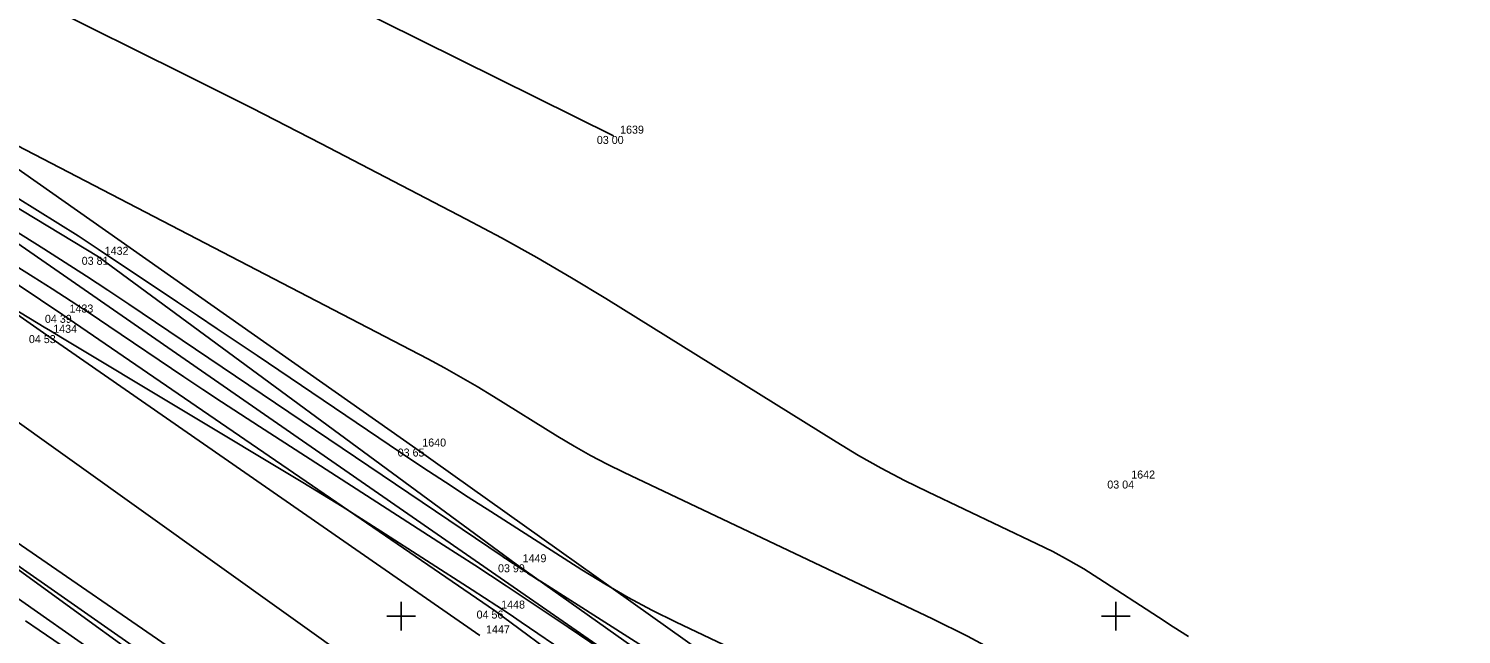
# Model space of a CAD drawing. Extents: x -711234 to -710007, y -1026313 to -1025448.
# Drawn here: x -710488 to -710437.9, y -1025600.6 to -1025579.4 of the extents above; entities that cross this region are included whole.
import ezdxf

# ---------------------------------------------------------------- set-up
doc = ezdxf.new("R2010")
doc.units = 0
for name, color, linetype in [('Ex_Major Contours', 7, 'Continuous'), ('Ex_Minor Contours', 7, 'Continuous'), ('Z_body', 7, 'Continuous'), ('Z_body_cisla', 7, 'Continuous'), ('Z_body_vysky_redukovane', 7, 'Continuous'), ('Z_hektometricka_sit', 7, 'Continuous'), ('Z_hrany_paty', 7, 'Continuous'), ('Z_katastr_hranice', 7, 'Continuous'), ('Z_komunikace', 7, 'Continuous'), ('Z_komunikace_osa', 7, 'Continuous'), ('Z_pole_rozhranni', 7, 'Continuous')]:
    doc.layers.add(name, color=color, linetype=linetype)

# ---------------------------------------------------------------- blocks, each defined once
blk = doc.blocks.new('POINT_DISPLAY')
blk.add_line((0, 0), (0, 0))

msp = doc.modelspace()

# ---------------------------------------------------------------- linework, layer by layer
at = {"layer": 'Ex_Major Contours'}
for points in [[(-710494.025, -1025570.218), (-710493.426, -1025570.502), (-710492.502, -1025570.939), (-710488.803, -1025572.687), (-710487.879, -1025573.126), (-710486.957, -1025573.57), (-710486.038, -1025574.018), (-710485.121, -1025574.471), (-710467.57, -1025583.19)], [(-710490.49, -1025585.26), (-710487.494, -1025587.143), (-710486.747, -1025587.617), (-710486.004, -1025588.097), (-710485.265, -1025588.583), (-710484.53, -1025589.075), (-710471.471, -1025597.898), (-710471.423, -1025597.93), (-710471.376, -1025597.961), (-710471.328, -1025597.992), (-710471.28, -1025598.023), (-710471.078, -1025598.154), (-710471.035, -1025598.181), (-710470.993, -1025598.209), (-710470.952, -1025598.237), (-710470.91, -1025598.265), (-710470.744, -1025598.377), (-710470.702, -1025598.405), (-710470.66, -1025598.433), (-710470.618, -1025598.461), (-710470.576, -1025598.488), (-710470.339, -1025598.64), (-710470.285, -1025598.674), (-710470.232, -1025598.708), (-710470.178, -1025598.743), (-710470.124, -1025598.777), (-710460.193, -1025605.109)]]:
    msp.add_lwpolyline(points, dxfattribs=at)
at = {"layer": 'Ex_Minor Contours'}
for points in [[(-710487.479, -1025578.599), (-710482.633, -1025581.006), (-710481.423, -1025581.611), (-710480.216, -1025582.221), (-710479.011, -1025582.837), (-710477.81, -1025583.458), (-710472.726, -1025586.101), (-710471.486, -1025586.761), (-710470.258, -1025587.445), (-710469.045, -1025588.152), (-710467.844, -1025588.883), (-710459.777, -1025593.901), (-710458.996, -1025594.371), (-710458.203, -1025594.819), (-710457.397, -1025595.244), (-710456.58, -1025595.647), (-710452.758, -1025597.462), (-710452.202, -1025597.737), (-710451.655, -1025598.031), (-710451.119, -1025598.344), (-710450.593, -1025598.674), (-710448.51, -1025600.033), (-710447.988, -1025600.37), (-710447.462, -1025600.703)], [(-710500.249, -1025580.336), (-710487.871, -1025588.117), (-710487.203, -1025588.541), (-710486.538, -1025588.971), (-710485.876, -1025589.406), (-710485.219, -1025589.846), (-710482.595, -1025591.619), (-710481.937, -1025592.06), (-710481.278, -1025592.498), (-710480.616, -1025592.932), (-710479.951, -1025593.363), (-710473.517, -1025597.506), (-710472.422, -1025598.215), (-710471.33, -1025598.932), (-710470.243, -1025599.654), (-710469.16, -1025600.383), (-710463.853, -1025603.976)], [(-710437.416, -1025611.695), (-710438.469, -1025611.046), (-710442.705, -1025608.492), (-710443.761, -1025607.849), (-710444.812, -1025607.197), (-710445.856, -1025606.535), (-710446.895, -1025605.864), (-710451.669, -1025602.751), (-710452.821, -1025602.027), (-710453.995, -1025601.343), (-710455.192, -1025600.699), (-710456.411, -1025600.094), (-710467.194, -1025594.974), (-710467.789, -1025594.681), (-710468.374, -1025594.373), (-710468.95, -1025594.047), (-710469.517, -1025593.705), (-710471.768, -1025592.305), (-710472.334, -1025591.961), (-710472.906, -1025591.628), (-710473.484, -1025591.305), (-710474.069, -1025590.994), (-710489.047, -1025583.207)], [(-710458.972, -1025603.246), (-710465.383, -1025600.201), (-710466.23, -1025599.783), (-710467.061, -1025599.339), (-710467.879, -1025598.869), (-710468.682, -1025598.373), (-710471.866, -1025596.339), (-710472.66, -1025595.827), (-710473.451, -1025595.311), (-710474.239, -1025594.79), (-710475.023, -1025594.263), (-710480.041, -1025590.873), (-710480.735, -1025590.405), (-710481.429, -1025589.938), (-710482.124, -1025589.472), (-710482.819, -1025589.008), (-710485.603, -1025587.151), (-710486.302, -1025586.69), (-710487.005, -1025586.238), (-710487.714, -1025585.794), (-710488.428, -1025585.358)], [(-710469.085, -1025601.367), (-710470.796, -1025600.209), (-710471.224, -1025599.92), (-710471.654, -1025599.634), (-710472.086, -1025599.351), (-710472.519, -1025599.07), (-710475.707, -1025597.018), (-710476.385, -1025596.585), (-710477.066, -1025596.158), (-710477.75, -1025595.735), (-710478.438, -1025595.318), (-710486.844, -1025590.264), (-710487.057, -1025590.136), (-710487.27, -1025590.007), (-710487.482, -1025589.879), (-710487.695, -1025589.75), (-710488.671, -1025589.158)], [(-710490.161, -1025597.094), (-710480.618, -1025604.016), (-710478.99, -1025605.204), (-710477.367, -1025606.399), (-710475.75, -1025607.602), (-710474.139, -1025608.814), (-710466.904, -1025614.28), (-710465.957, -1025615.011), (-710465.661, -1025615.28), (-710466.013, -1025615.09), (-710467.016, -1025614.438), (-710474.182, -1025609.678), (-710474.579, -1025609.413), (-710474.977, -1025609.146), (-710475.373, -1025608.879), (-710475.768, -1025608.61), (-710477.348, -1025607.531), (-710477.743, -1025607.261), (-710478.138, -1025606.992), (-710478.533, -1025606.722), (-710478.927, -1025606.452), (-710487.656, -1025600.487), (-710488.134, -1025600.161)]]:
    msp.add_lwpolyline(points, dxfattribs=at)
at = {"layer": 'Z_hektometricka_sit'}
for p, q in [((-710475, -1025599.5), (-710475, -1025600.5)), ((-710450, -1025599.5), (-710450, -1025600.5)), ((-710475.5, -1025600), (-710474.5, -1025600)), ((-710450.5, -1025600), (-710449.5, -1025600))]:
    msp.add_line(p, q, dxfattribs=at)
at = {"layer": 'Z_hrany_paty'}
for p, q in [((-710500.66, -1025578.33), (-710485.59, -1025587.42)), ((-710501.08, -1025579.91), (-710486.83, -1025589.45)), ((-710485.59, -1025587.42), (-710470.98, -1025598.18)), ((-710486.83, -1025589.45), (-710471.73, -1025599.8)), ((-710491.37, -1025596.16), (-710477.02, -1025606.17)), ((-710491.92, -1025596.92), (-710477.9, -1025606.73)), ((-710470.98, -1025598.18), (-710456.76, -1025608.22)), ((-710471.73, -1025599.8), (-710457.83, -1025610.06))]:
    msp.add_line(p, q, dxfattribs=at)
at = {"layer": 'Z_katastr_hranice'}
msp.add_lwpolyline([(-710600.21, -1025504.82), (-710580.45, -1025521.54), (-710492.86, -1025583.88), (-710429.93, -1025627.5), (-710391.58, -1025654.85), (-710379.57, -1025662.83), (-710367.07, -1025673.36), (-710347.9, -1025691.71), (-710333.8, -1025705.97), (-710271.15, -1025774.38), (-710237.36, -1025811.14)], dxfattribs=at)
at = {"layer": 'Z_komunikace'}
for p, q in [((-710502.12, -1025579.89), (-710487.39, -1025590.16)), ((-710487.39, -1025590.16), (-710472.25, -1025600.67)), ((-710491, -1025595.66), (-710476.72, -1025605.47))]:
    msp.add_line(p, q, dxfattribs=at)
at = {"layer": 'Z_komunikace_osa'}
msp.add_line((-710489.09, -1025592.72), (-710474.21, -1025603.35), dxfattribs=at)
at = {"layer": 'Z_pole_rozhranni'}
for p, q in [((-710492.85, -1025581.23), (-710474.49, -1025594.13)), ((-710474.49, -1025594.13), (-710457.47, -1025606.23))]:
    msp.add_line(p, q, dxfattribs=at)

# ---------------------------------------------------------------- block references
at = {"layer": 'Z_body'}
for p in [(-710467.57, -1025583.19), (-710485.59, -1025587.42), (-710486.83, -1025589.45), (-710487.39, -1025590.16), (-710474.49, -1025594.13), (-710449.69, -1025595.25), (-710470.98, -1025598.18), (-710471.73, -1025599.8)]:
    msp.add_blockref('POINT_DISPLAY', p, dxfattribs=at)

# ---------------------------------------------------------------- texts
at = {"layer": 'Z_body_cisla'}
for s, p in [('1639', (-710467.34, -1025583.11)), ('1432', (-710485.37, -1025587.35)), ('1433', (-710486.6, -1025589.37)), ('1434', (-710487.17, -1025590.08)), ('1640', (-710474.26, -1025594.06)), ('1642', (-710449.46, -1025595.18)), ('1449', (-710470.75, -1025598.11)), ('1448', (-710471.5, -1025599.73)), ('1447', (-710472.03, -1025600.6))]:
    msp.add_text(s, height=0.28, dxfattribs=at).set_placement(p)
at = {"layer": 'Z_body_vysky_redukovane'}
for s, p in [('03 00', (-710468.153, -1025583.47)), ('03 81', (-710486.173, -1025587.7)), ('04 39', (-710487.46, -1025589.73)), ('04 53', (-710488.02, -1025590.44)), ('03 65', (-710475.12, -1025594.41)), ('03 04', (-710450.297, -1025595.53)), ('03 99', (-710471.61, -1025598.46)), ('04 56', (-710472.36, -1025600.08))]:
    msp.add_text(s, height=0.28, dxfattribs=at).set_placement(p)

doc.saveas('drawing.dxf')
